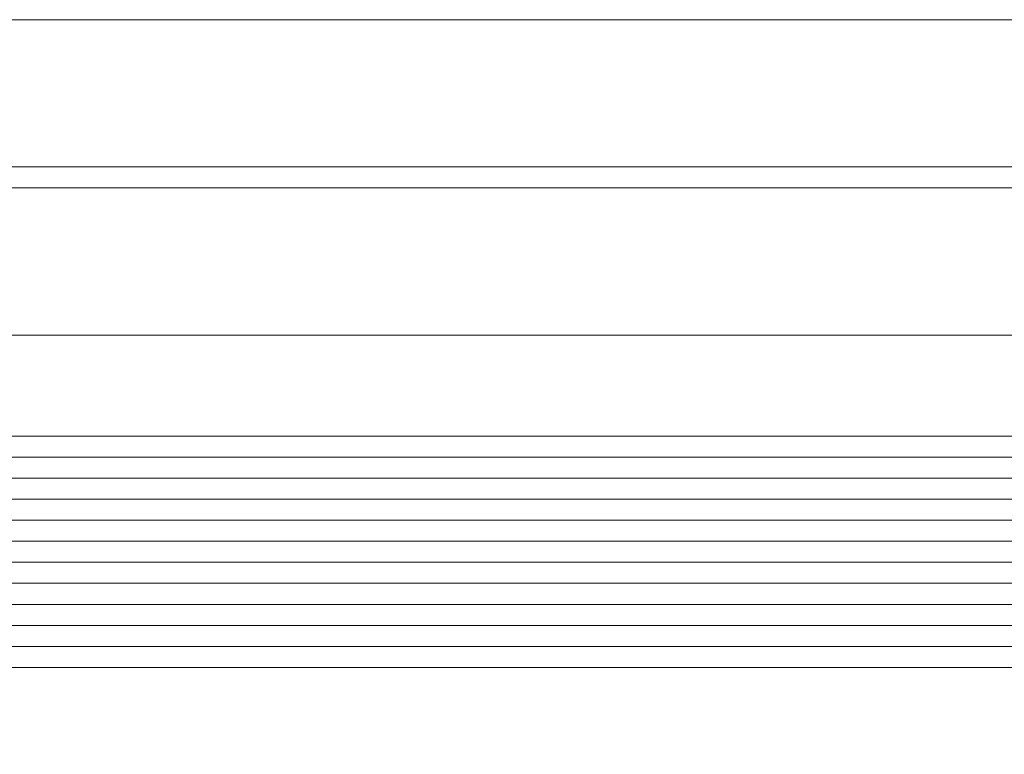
# Model space of a CAD drawing. Header units: millimetres. Extents: x -1970 to 61924, y -58230 to 6847.
# Tile 534 of 656: x 25294 to 25763, y -19679 to -19330. Entities that reach past the tile are written whole.
import ezdxf

# ---------------------------------------------------------------- set-up
doc = ezdxf.new("R2010")
doc.units = ezdxf.units.MM
doc.layers.add('COTAS_O', color=1, linetype='Continuous', lineweight=0)
doc.layers.add('superior_briquetadora', color=7, linetype='Continuous', lineweight=0)
doc.dimstyles.new('R19_100', dxfattribs={"dimtxt": 250, "dimasz": 150, "dimexe": 150, "dimexo": 80, "dimgap": 100, "dimtad": 1, "dimtih": 1, "dimtoh": 1, "dimdsep": 46, "dimcen": 0.09, "dimadec": 0, "dimazin": 0, "dimtfac": 1, "dimtdec": 4, "dimtofl": 0, "dimtmove": 0, "dimatfit": 3, "dimfxl": 1, "dimtolj": 1, "dimtzin": 0, "dimarcsym": 0})

# ---------------------------------------------------------------- blocks, each defined once
blk = doc.blocks.new('DIM_R26_37')
at = {"layer": 'COTAS_O'}
for p, q in [((23750.07, -19480), (23750.07, -20380)), ((25950.07, -19480), (25950.07, -20380)), ((23750.07, -20380), (23900.07, -20335)), ((25950.07, -20380), (25800.07, -20335)), ((23750.07, -20380), (25950.07, -20380)), ((23750.07, -20380), (23900.07, -20425)), ((25950.07, -20380), (25800.07, -20425))]:
    blk.add_line(p, q, dxfattribs=at)
blk.add_text('2200 O', height=250, dxfattribs=at).set_placement((24850.07, -20280))

msp = doc.modelspace()

# ---------------------------------------------------------------- linework, layer by layer
at = {"layer": 'superior_briquetadora'}
for p, q in [((23900.067, -19330), (25800.067, -19330)), ((23900.067, -19400), (25800.067, -19400)), ((23900.067, -19410), (25800.067, -19410)), ((23750.067, -19480), (25950.067, -19480)), ((23900.067, -19480), (25800.067, -19480)), ((24471.62, -19528), (26228.731, -19528)), ((24472.193, -19528), (26229.304, -19528)), ((26235.991, -19528), (24489.68, -19528)), ((26237.044, -19528), (24490.733, -19528)), ((24471.62, -19538), (26228.731, -19538)), ((24472.193, -19538), (26229.304, -19538)), ((26235.991, -19538), (24489.68, -19538)), ((26237.044, -19538), (24490.733, -19538)), ((24471.62, -19548), (26228.731, -19548)), ((24472.193, -19548), (26229.304, -19548)), ((26235.991, -19548), (24489.68, -19548)), ((26237.044, -19548), (24490.733, -19548)), ((24471.62, -19558), (26228.731, -19558)), ((24472.193, -19558), (26229.304, -19558)), ((26235.991, -19558), (24489.68, -19558)), ((26237.044, -19558), (24490.733, -19558)), ((24471.62, -19568), (26228.731, -19568)), ((24472.193, -19568), (26229.304, -19568)), ((26235.991, -19568), (24489.68, -19568)), ((26237.044, -19568), (24490.733, -19568)), ((24471.62, -19578), (26228.731, -19578)), ((24472.193, -19578), (26229.304, -19578)), ((26235.991, -19578), (24489.68, -19578)), ((26237.044, -19578), (24490.733, -19578)), ((24471.62, -19588), (26228.731, -19588)), ((24472.193, -19588), (26229.304, -19588)), ((26235.991, -19588), (24489.68, -19588)), ((26237.044, -19588), (24490.733, -19588)), ((24471.62, -19598), (26228.731, -19598)), ((24472.193, -19598), (26229.304, -19598)), ((26235.991, -19598), (24489.68, -19598)), ((26237.044, -19598), (24490.733, -19598)), ((24471.62, -19608), (26228.731, -19608)), ((24472.193, -19608), (26229.304, -19608)), ((26235.991, -19608), (24489.68, -19608)), ((26237.044, -19608), (24490.733, -19608)), ((24471.62, -19618), (26228.731, -19618)), ((24472.193, -19618), (26229.304, -19618)), ((26235.991, -19618), (24489.68, -19618)), ((26237.044, -19618), (24490.733, -19618)), ((24471.62, -19628), (26228.731, -19628)), ((24472.193, -19628), (26229.304, -19628)), ((26235.991, -19628), (24489.68, -19628)), ((26237.044, -19628), (24490.733, -19628)), ((24471.62, -19638), (26228.731, -19638)), ((24472.193, -19638), (26229.304, -19638)), ((26235.991, -19638), (24489.68, -19638)), ((26237.044, -19638), (24490.733, -19638))]:
    msp.add_line(p, q, dxfattribs=at)

# ---------------------------------------------------------------- dimensions: what is measured, and where the dimension line sits
at = {"layer": 'COTAS_O'}
dim = msp.add_aligned_dim(p1=(23750.067, -19480), p2=(25950.067, -19480), distance=-900, text='<> O', dimstyle='R19_100', dxfattribs=at)
dim.commit()
dim.dimension.update_dxf_attribs({"geometry": 'DIM_R26_37', "text_midpoint": (24850.067, -20380)})

doc.saveas('drawing.dxf')
